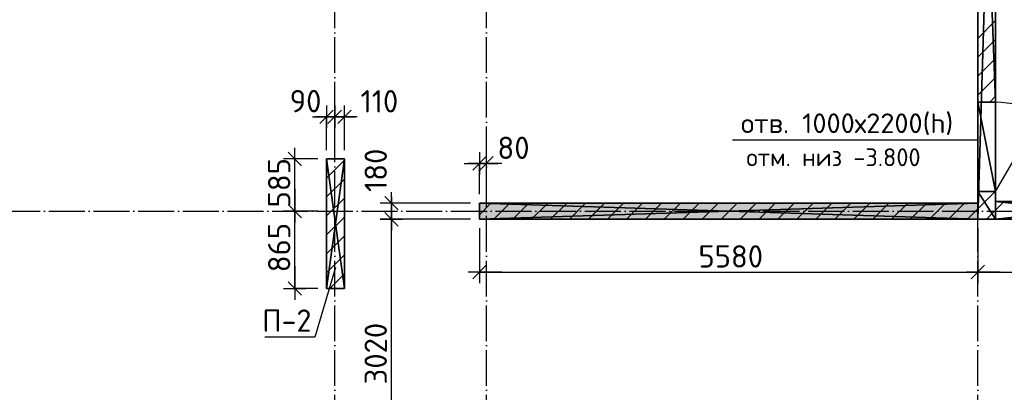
# Model space of a CAD drawing. Header units: millimetres. Extents: x 40580 to 559114, y -343730 to 81020.
# Tile 605 of 656: x 468595 to 479618, y -71255 to -67086. Entities that reach past the tile are written whole.
import ezdxf
from ezdxf.enums import TextEntityAlignment as Align

# ---------------------------------------------------------------- set-up
doc = ezdxf.new("R2010")
doc.units = ezdxf.units.MM
doc.linetypes.add('______11', pattern=[500, 400, -50, 0, -50])
doc.linetypes.add('______5', pattern=[1100, 800, -100, 100, -100])
for name, color, linetype in [('_________2_', 7, 'Continuous'), ('_____________1', 7, 'Continuous'), ('___________________', 253, '______5'), ('_______________________1', 7, 'Continuous'), ('________________________2', 7, 'Continuous'), ('_________________________0', 7, 'Continuous')]:
    doc.layers.add(name, color=color, linetype=linetype)
doc.styles.add('ISOCPEUR', font='isocpeur.ttf')

# ---------------------------------------------------------------- blocks, each defined once
blk = doc.blocks.new('ALL_ML_STRICH')
at = {"color": 0, "linetype": 'ByBlock', "lineweight": -2}
for p, q in [((0, -0.5), (0, 0.5)), ((-1, 0), (0.5, 0)), ((-0.3, -0.3), (0.3, 0.3))]:
    blk.add_line(p, q, dxfattribs=at)

msp = doc.modelspace()

# ---------------------------------------------------------------- hatches: boundary and pattern name
at = {"layer": '_____________1', "linetype": 'Continuous'}
msp.add_hatch(color=9, dxfattribs=at).paths.add_polyline_path([(479321.3, -69139.6), (473741.3, -69139.6), (473741.3, -69319.6), (479321.3, -69319.6)])

# ---------------------------------------------------------------- linework, layer by layer
at = {"layer": '_________2_', "color": 253, "linetype": '______11'}
for p, q in [((472031.3, -68645.2), (472032, -68644.6)), ((472031.3, -69069.5), (472231.3, -68869.5)), ((472031.3, -69493.8), (472231.3, -69293.8)), ((472031.3, -69918), (472231.3, -69718))]:
    msp.add_line(p, q, dxfattribs=at)
at = {"layer": '_________2_', "color": 253, "linetype": '______5'}
for p, q in [((472031.3, -68857.4), (472231.3, -68657.4)), ((472031.3, -69281.6), (472231.3, -69081.6)), ((472031.3, -69705.9), (472231.3, -69505.9)), ((472066.9, -70094.6), (472231.3, -69930.2))]:
    msp.add_line(p, q, dxfattribs=at)
at = {"layer": '_____________1', "color": 253, "linetype": '______11'}
for p, q in [((479455.2, -68009.6), (479521.3, -67943.5)), ((473902.5, -69319.6), (474082.5, -69139.6)), ((474326.8, -69319.6), (474506.8, -69139.6)), ((474751.1, -69319.6), (474931.1, -69139.6)), ((475175.3, -69319.6), (475355.3, -69139.6)), ((475599.6, -69319.6), (475779.6, -69139.6)), ((476023.9, -69319.6), (476203.9, -69139.6)), ((476448.1, -69319.6), (476628.1, -69139.6)), ((476872.4, -69319.6), (477052.4, -69139.6)), ((477296.7, -69319.6), (477476.7, -69139.6)), ((477720.9, -69319.6), (477900.9, -69139.6)), ((478145.2, -69319.6), (478325.2, -69139.6)), ((478569.4, -69319.6), (478749.4, -69139.6)), ((478993.7, -69319.6), (479173.7, -69139.6)), ((479418, -69319.6), (479521.3, -69216.3)), ((479521.3, -69216.3), (479618, -69119.6))]:
    msp.add_line(p, q, dxfattribs=at)
at = {"layer": '_____________1', "color": 7, "linetype": 'Continuous'}
msp.add_line((479521.3, -69009.6), (480021.3, -68143.5), dxfattribs=at)
at = {"layer": '_____________1', "color": 253, "linetype": '______5'}
for p, q in [((473741.3, -69268.7), (473870.4, -69139.6)), ((474114.7, -69319.6), (474294.7, -69139.6)), ((474538.9, -69319.6), (474718.9, -69139.6)), ((474963.2, -69319.6), (475143.2, -69139.6)), ((475387.5, -69319.6), (475567.5, -69139.6)), ((475811.7, -69319.6), (475991.7, -69139.6)), ((476236, -69319.6), (476416, -69139.6)), ((476660.3, -69319.6), (476840.3, -69139.6)), ((477084.5, -69319.6), (477264.5, -69139.6)), ((477508.8, -69319.6), (477688.8, -69139.6)), ((477933.1, -69319.6), (478113.1, -69139.6)), ((478357.3, -69319.6), (478537.3, -69139.6)), ((478781.6, -69319.6), (478961.6, -69139.6)), ((479205.8, -69319.6), (479321.3, -69204.1))]:
    msp.add_line(p, q, dxfattribs=at)
at = {"layer": '_____________1', "color": 253, "linetype": '______11'}
for points in [[(479321.3, -67294.9), (479321.3, -67294.9), (479521.3, -67094.9)], [(479321.3, -67719.2), (479321.3, -67719.2), (479521.3, -67519.2)]]:
    msp.add_lwpolyline(points, dxfattribs=at)
at = {"layer": '_____________1', "color": 253, "linetype": '______5'}
for points in [[(479321.3, -67507.1), (479321.3, -67507.1), (479521.3, -67307.1)], [(479321.3, -67931.3), (479321.3, -67931.3), (479521.3, -67731.3)], [(479321.3, -69204.1), (479321.3, -69204.1), (479515.8, -69009.6)]]:
    msp.add_lwpolyline(points, dxfattribs=at)
at = {"layer": '_____________1', "color": 7, "linetype": 'Continuous'}
msp.add_arc((479521.3, -69009.6), 1000, 60, 90, dxfattribs=at)
at = {"layer": '___________________', "color": 253, "linetype": '______11'}
for p, q in [((472121.3, -85185.3), (472121.3, -60083)), ((472121.3, -85185.3), (472121.3, -60083)), ((473821.3, -85185.3), (473821.3, -60083)), ((473821.3, -85185.3), (473821.3, -60083)), ((479321.3, -85185.3), (479321.3, -60083)), ((479321.3, -85185.3), (479321.3, -60083)), ((462421.3, -69229.6), (480321.3, -69229.6)), ((462421.3, -69229.6), (480321.3, -69229.6))]:
    msp.add_line(p, q, dxfattribs=at)
at = {"layer": '_______________________1', "color": 253, "linetype": 'Continuous'}
for p, q in [((472031.3, -68544.6), (472031.3, -68172.3)), ((472121.3, -68544.6), (472121.3, -68172.3)), ((472121.3, -68544.6), (472121.3, -68172.3)), ((472231.3, -68544.6), (472231.3, -68172.3)), ((471931.3, -68644.6), (471674.9, -68644.6)), ((473741.3, -69039.6), (473741.3, -68693.6)), ((473821.3, -69039.6), (473821.3, -68693.6)), ((473641.3, -69139.6), (472756.1, -69139.6)), ((471931.3, -69229.6), (471674.9, -69229.6)), ((471931.3, -69229.6), (471674.9, -69229.6)), ((473641.3, -69319.6), (472756.1, -69319.6)), ((473641.3, -69319.6), (472756.1, -69319.6)), ((473741.3, -69419.6), (473741.3, -69909.3)), ((479321.3, -69419.6), (479321.3, -69909.3)), ((479321.3, -69419.6), (479321.3, -69909.3)), ((471931.3, -70094.6), (471674.9, -70094.6))]:
    msp.add_line(p, q, dxfattribs=at)
at = {"layer": '_______________________1', "color": 7, "linetype": 'Continuous'}
for p, q in [((472031.3, -68172.3), (472121.3, -68172.3)), ((472121.3, -68172.3), (472231.3, -68172.3)), ((471674.9, -69229.6), (471674.9, -68644.6)), ((473741.3, -68693.6), (473821.3, -68693.6)), ((472756.1, -69319.6), (472756.1, -69139.6)), ((471674.9, -70094.6), (471674.9, -69229.6)), ((472756.1, -72339.6), (472756.1, -69319.6)), ((473741.3, -69909.3), (479321.3, -69909.3)), ((479321.3, -69909.3), (481161.3, -69909.3))]:
    msp.add_line(p, q, dxfattribs=at)
at = {"layer": '________________________2', "color": 7, "linetype": 'Continuous'}
msp.add_line((479321.3, -68435.3), (476574.4, -68435.3), dxfattribs=at)
at = {"layer": '_________________________0', "color": 7, "linetype": 'Continuous'}
for p, q in [((472131.3, -69859.6), (471900.6, -70637.7)), ((471900.6, -70637.7), (471340.6, -70637.7))]:
    msp.add_line(p, q, dxfattribs=at)

# ---------------------------------------------------------------- block references
at = {"layer": '_______________________1', "color": 7, "linetype": 'Continuous', "xscale": 250, "yscale": 250, "zscale": 250}
for p in [(472121.3, -68172.3), (472231.3, -68172.3), (473821.3, -68693.6), (479321.3, -69909.3)]:
    msp.add_blockref('ALL_ML_STRICH', p, dxfattribs=at)
for p, rotation in [((472031.3, -68172.3), 180), ((472121.3, -68172.3), 180), ((471674.9, -68644.6), 90), ((473741.3, -68693.6), 180), ((471674.9, -69229.6), 270), ((471674.9, -69229.6), 90), ((472756.1, -69139.6), 90), ((472756.1, -69319.6), 270), ((472756.1, -69319.6), 90), ((471674.9, -70094.6), 270), ((473741.3, -69909.3), 180), ((479321.3, -69909.3), 180)]:
    msp.add_blockref('ALL_ML_STRICH', p, dxfattribs=dict(at, rotation=rotation))

# ---------------------------------------------------------------- texts
at = {"layer": '_______________________1', "color": 7, "style": 'ISOCPEUR'}
for s, p in [('90', (471617.7, -68122.3)), ('110', (472411.5, -68124)), ('80', (473943.3, -68644.5)), ('5580', (476193.8, -69859.3))]:
    msp.add_text(s, height=250, dxfattribs=at).set_placement(p)
for s, p in [('180', (472706.2, -69013.8)), ('585', (471624.9, -69187.1)), ('865', (471624.9, -69912.1)), ('3020', (472706.1, -71167.1))]:
    msp.add_text(s, height=250, rotation=90, dxfattribs=at).set_placement(p)
at = {"layer": '________________________2', "color": 7, "linetype": 'Continuous', "style": 'ISOCPEUR'}
for s, height, p, p2 in [('отв. 1000х2200(h)', 220, (476670.3, -68354.6), (479046.3, -68354.6)), ('отм. низ -3.800', 200, (476731, -68725.3), (478681, -68725.3))]:
    msp.add_text(s, height=height, dxfattribs=at).set_placement(p, p2, align=Align.FIT)
at = {"layer": '_________________________0', "color": 7, "linetype": 'Continuous', "style": 'ISOCPEUR'}
msp.add_text('П-2', height=250, dxfattribs=at).set_placement((471310.6, -70577.7), (471860.6, -70577.7), align=Align.FIT)

# ---------------------------------------------------------------- meshes
at = {"layer": '_________2_'}
mesh = msp.add_polyface(dxfattribs=at)
corners = [(472031.3, -68644.6, -3800), (472031.3, -70094.6, -3800), (472031.3, -70094.6, -350), (472031.3, -68644.6, -350)]
mesh.append_faces([[corners[k] for k in face] for face in [(1, 2, 0)]], dxfattribs={"vtx1": -1})
mesh.append_faces([[corners[k] for k in face] for face in [(2, 3, 0)]], dxfattribs={"vtx2": -1})
mesh = msp.add_polyface(dxfattribs=at)
corners = [(472231.3, -68644.6, -3800), (472031.3, -68644.6, -3800), (472031.3, -68644.6, -350), (472231.3, -68644.6, -350)]
mesh.append_faces([[corners[k] for k in face] for face in [(1, 2, 0)]], dxfattribs={"vtx1": -1})
mesh.append_faces([[corners[k] for k in face] for face in [(2, 3, 0)]], dxfattribs={"vtx2": -1})
mesh = msp.add_polyface(dxfattribs=at)
corners = [(472231.3, -68644.6, -350), (472031.3, -68644.6, -350), (472031.3, -70094.6, -350), (472231.3, -70094.6, -350)]
mesh.append_faces([[corners[k] for k in face] for face in [(1, 2, 0)]], dxfattribs={"vtx1": -1})
mesh.append_faces([[corners[k] for k in face] for face in [(2, 3, 0)]], dxfattribs={"vtx2": -1})
mesh = msp.add_polyface(dxfattribs=at)
corners = [(472031.3, -68644.6, -3800), (472231.3, -68644.6, -3800), (472231.3, -70094.6, -3800), (472031.3, -70094.6, -3800)]
mesh.append_faces([[corners[k] for k in face] for face in [(1, 2, 0)]], dxfattribs={"vtx1": -1})
mesh.append_faces([[corners[k] for k in face] for face in [(2, 3, 0)]], dxfattribs={"vtx2": -1})
mesh = msp.add_polyface(dxfattribs=at)
corners = [(472231.3, -70094.6, -3800), (472231.3, -68644.6, -3800), (472231.3, -68644.6, -350), (472231.3, -70094.6, -350)]
mesh.append_faces([[corners[k] for k in face] for face in [(1, 2, 0)]], dxfattribs={"vtx1": -1})
mesh.append_faces([[corners[k] for k in face] for face in [(2, 3, 0)]], dxfattribs={"vtx2": -1})
mesh = msp.add_polyface(dxfattribs=at)
corners = [(472031.3, -70094.6, -3800), (472231.3, -70094.6, -3800), (472231.3, -70094.6, -350), (472031.3, -70094.6, -350)]
mesh.append_faces([[corners[k] for k in face] for face in [(1, 2, 0)]], dxfattribs={"vtx1": -1})
mesh.append_faces([[corners[k] for k in face] for face in [(2, 3, 0)]], dxfattribs={"vtx2": -1})
at = {"layer": '_____________1', "color": 7, "linetype": 'Continuous'}
mesh = msp.add_polyface(dxfattribs=at)
corners = [(479321.3, -62729.6, -3800), (479321.3, -68009.6, -3800), (479321.3, -68009.6, -1600), (479321.3, -69009.6, -1600), (479321.3, -69009.6, -3800), (479321.3, -69319.6, -3800), (479321.3, -69319.6, -350), (479321.3, -62729.6, -350)]
mesh.append_faces([[corners[k] for k in face] for face in [(2, 6, 7)]], dxfattribs={"vtx0": -1, "vtx2": -1, "color": 7})
mesh.append_faces([[corners[k] for k in face] for face in [(7, 0, 2), (2, 3, 6), (3, 4, 6)]], dxfattribs={"vtx1": -1, "vtx2": -1, "color": 7})
mesh.append_faces([[corners[k] for k in face] for face in [(0, 1, 2), (4, 5, 6)]], dxfattribs={"vtx2": -1, "color": 7})
mesh = msp.add_polyface(dxfattribs=at)
corners = [(479521.3, -62729.6, -350), (479321.3, -62729.6, -350), (479321.3, -69319.6, -350), (479521.3, -69319.6, -350)]
mesh.append_faces([[corners[k] for k in face] for face in [(1, 2, 0)]], dxfattribs={"vtx1": -1, "color": 7})
mesh.append_faces([[corners[k] for k in face] for face in [(2, 3, 0)]], dxfattribs={"vtx2": -1, "color": 7})
mesh = msp.add_polyface(dxfattribs=at)
corners = [(479321.3, -62729.6, -3800), (479521.3, -62729.6, -3800), (479521.3, -68009.6, -3800), (479321.3, -68009.6, -3800)]
mesh.append_faces([[corners[k] for k in face] for face in [(1, 2, 0)]], dxfattribs={"vtx1": -1, "color": 7})
mesh.append_faces([[corners[k] for k in face] for face in [(2, 3, 0)]], dxfattribs={"vtx2": -1, "color": 7})
mesh = msp.add_polyface(dxfattribs=at)
corners = [(479521.3, -69319.6, -3800), (479521.3, -69009.6, -3800), (479521.3, -69009.6, -1600), (479521.3, -68009.6, -1600), (479521.3, -68009.6, -3800), (479521.3, -62729.6, -3800), (479521.3, -62729.6, -350), (479521.3, -69319.6, -350)]
mesh.append_faces([[corners[k] for k in face] for face in [(7, 0, 2), (2, 3, 7), (6, 7, 3), (3, 4, 6)]], dxfattribs={"vtx1": -1, "vtx2": -1, "color": 7})
mesh.append_faces([[corners[k] for k in face] for face in [(0, 1, 2), (4, 5, 6)]], dxfattribs={"vtx2": -1, "color": 7})
mesh = msp.add_polyface(dxfattribs=at)
corners = [(479321.3, -68009.6, -1600), (479521.3, -68009.6, -1600), (479521.3, -69009.6, -1600), (479321.3, -69009.6, -1600)]
mesh.append_faces([[corners[k] for k in face] for face in [(1, 2, 0)]], dxfattribs={"vtx1": -1, "color": 7})
mesh.append_faces([[corners[k] for k in face] for face in [(2, 3, 0)]], dxfattribs={"vtx2": -1, "color": 7})
mesh = msp.add_polyface(dxfattribs=at)
corners = [(479521.3, -68009.6, -1600), (479321.3, -68009.6, -1600), (479321.3, -68009.6, -3800), (479521.3, -68009.6, -3800)]
mesh.append_faces([[corners[k] for k in face] for face in [(1, 2, 0)]], dxfattribs={"vtx1": -1, "color": 7})
mesh.append_faces([[corners[k] for k in face] for face in [(2, 3, 0)]], dxfattribs={"vtx2": -1, "color": 7})
mesh = msp.add_polyface(dxfattribs=at)
corners = [(479321.3, -69009.6, -1600), (479521.3, -69009.6, -1600), (479521.3, -69009.6, -3800), (479321.3, -69009.6, -3800)]
mesh.append_faces([[corners[k] for k in face] for face in [(1, 2, 0)]], dxfattribs={"vtx1": -1, "color": 7})
mesh.append_faces([[corners[k] for k in face] for face in [(2, 3, 0)]], dxfattribs={"vtx2": -1, "color": 7})
mesh = msp.add_polyface(dxfattribs=at)
corners = [(479321.3, -69009.6, -3800), (479521.3, -69009.6, -3800), (479521.3, -69319.6, -3800), (479321.3, -69319.6, -3800)]
mesh.append_faces([[corners[k] for k in face] for face in [(1, 2, 0)]], dxfattribs={"vtx1": -1, "color": 7})
mesh.append_faces([[corners[k] for k in face] for face in [(2, 3, 0)]], dxfattribs={"vtx2": -1, "color": 7})
mesh = msp.add_polyface(dxfattribs=at)
corners = [(473741.3, -69139.6, -3800), (473741.3, -69319.6, -3800), (473741.3, -69319.6, -350), (473741.3, -69139.6, -350)]
mesh.append_faces([[corners[k] for k in face] for face in [(1, 2, 0)]], dxfattribs={"vtx1": -1, "color": 7})
mesh.append_faces([[corners[k] for k in face] for face in [(2, 3, 0)]], dxfattribs={"vtx2": -1, "color": 7})
mesh = msp.add_polyface(dxfattribs=at)
corners = [(479321.3, -69139.6, -3800), (473741.3, -69139.6, -3800), (473741.3, -69139.6, -350), (479321.3, -69139.6, -350)]
mesh.append_faces([[corners[k] for k in face] for face in [(1, 2, 0)]], dxfattribs={"vtx1": -1, "color": 7})
mesh.append_faces([[corners[k] for k in face] for face in [(2, 3, 0)]], dxfattribs={"vtx2": -1, "color": 7})
mesh = msp.add_polyface(dxfattribs=at)
corners = [(479321.3, -69319.6, -350), (479321.3, -69139.6, -350), (473741.3, -69139.6, -350), (473741.3, -69319.6, -350)]
mesh.append_faces([[corners[k] for k in face] for face in [(1, 2, 0)]], dxfattribs={"vtx1": -1, "color": 7})
mesh.append_faces([[corners[k] for k in face] for face in [(2, 3, 0)]], dxfattribs={"vtx2": -1, "color": 7})
mesh = msp.add_polyface(dxfattribs=at)
corners = [(479321.3, -69139.6, -3800), (479321.3, -69319.6, -3800), (473741.3, -69319.6, -3800), (473741.3, -69139.6, -3800)]
mesh.append_faces([[corners[k] for k in face] for face in [(1, 2, 0)]], dxfattribs={"vtx1": -1, "color": 7})
mesh.append_faces([[corners[k] for k in face] for face in [(2, 3, 0)]], dxfattribs={"vtx2": -1, "color": 7})
mesh = msp.add_polyface(dxfattribs=at)
corners = [(479321.3, -69319.6, -3800), (479321.3, -69139.6, -3800), (479321.3, -69139.6, -350), (479321.3, -69319.6, -350)]
mesh.append_faces([[corners[k] for k in face] for face in [(1, 2, 0)]], dxfattribs={"vtx1": -1, "color": 7})
mesh.append_faces([[corners[k] for k in face] for face in [(2, 3, 0)]], dxfattribs={"vtx2": -1, "color": 7})
mesh = msp.add_polyface(dxfattribs=at)
corners = [(481361.3, -69119.6, -3800), (479521.3, -69119.6, -3800), (479521.3, -69119.6, -350), (481361.3, -69119.6, -350)]
mesh.append_faces([[corners[k] for k in face] for face in [(1, 2, 0)]], dxfattribs={"vtx1": -1, "color": 7})
mesh.append_faces([[corners[k] for k in face] for face in [(2, 3, 0)]], dxfattribs={"vtx2": -1, "color": 7})
mesh = msp.add_polyface(dxfattribs=at)
corners = [(479521.3, -69119.6, -3800), (479521.3, -69319.6, -3800), (479521.3, -69319.6, -350), (479521.3, -69119.6, -350)]
mesh.append_faces([[corners[k] for k in face] for face in [(1, 2, 0)]], dxfattribs={"vtx1": -1, "color": 7})
mesh.append_faces([[corners[k] for k in face] for face in [(2, 3, 0)]], dxfattribs={"vtx2": -1, "color": 7})
mesh = msp.add_polyface(dxfattribs=at)
corners = [(479521.3, -69119.6, -350), (479521.3, -69319.6, -350), (481361.3, -69319.6, -350), (481361.3, -69119.6, -350)]
mesh.append_faces([[corners[k] for k in face] for face in [(1, 2, 0)]], dxfattribs={"vtx1": -1, "color": 7})
mesh.append_faces([[corners[k] for k in face] for face in [(2, 3, 0)]], dxfattribs={"vtx2": -1, "color": 7})
mesh = msp.add_polyface(dxfattribs=at)
corners = [(479521.3, -69319.6, -3800), (479521.3, -69119.6, -3800), (481361.3, -69119.6, -3800), (481361.3, -69319.6, -3800)]
mesh.append_faces([[corners[k] for k in face] for face in [(1, 2, 0)]], dxfattribs={"vtx1": -1, "color": 7})
mesh.append_faces([[corners[k] for k in face] for face in [(2, 3, 0)]], dxfattribs={"vtx2": -1, "color": 7})
mesh = msp.add_polyface(dxfattribs=at)
corners = [(473741.3, -69319.6, -3800), (479321.3, -69319.6, -3800), (479321.3, -69319.6, -350), (473741.3, -69319.6, -350)]
mesh.append_faces([[corners[k] for k in face] for face in [(1, 2, 0)]], dxfattribs={"vtx1": -1, "color": 7})
mesh.append_faces([[corners[k] for k in face] for face in [(2, 3, 0)]], dxfattribs={"vtx2": -1, "color": 7})
mesh = msp.add_polyface(dxfattribs=at)
corners = [(479321.3, -69319.6, -3800), (479521.3, -69319.6, -3800), (479521.3, -69319.6, -350), (479321.3, -69319.6, -350)]
mesh.append_faces([[corners[k] for k in face] for face in [(1, 2, 0)]], dxfattribs={"vtx1": -1, "color": 7})
mesh.append_faces([[corners[k] for k in face] for face in [(2, 3, 0)]], dxfattribs={"vtx2": -1, "color": 7})
mesh = msp.add_polyface(dxfattribs=at)
corners = [(479521.3, -69319.6, -3800), (481361.3, -69319.6, -3800), (481361.3, -69319.6, -350), (479521.3, -69319.6, -350)]
mesh.append_faces([[corners[k] for k in face] for face in [(1, 2, 0)]], dxfattribs={"vtx1": -1, "color": 7})
mesh.append_faces([[corners[k] for k in face] for face in [(2, 3, 0)]], dxfattribs={"vtx2": -1, "color": 7})

doc.saveas('drawing.dxf')
